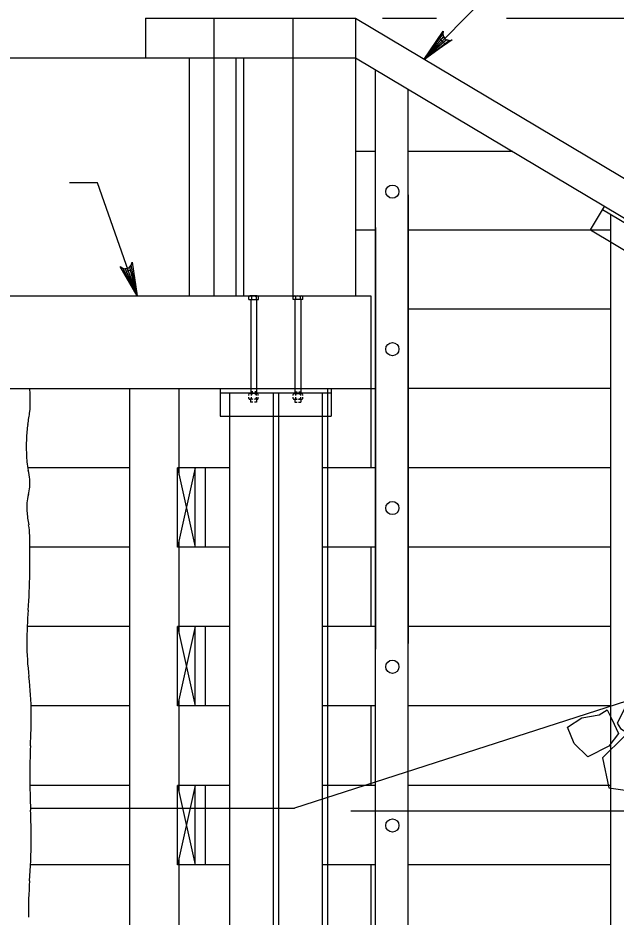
# Model space of a CAD drawing. Extents: x 638304 to 640306, y 296653 to 298435.
# Drawn here: x 639642.9 to 639709.6, y 297344.2 to 297444.4 of the extents above; entities that cross this region are included whole.
import ezdxf

# ---------------------------------------------------------------- set-up
doc = ezdxf.new("R2010")
doc.units = 0
for name, color, linetype in [('4', 7, 'Continuous'), ('Level 3', 7, 'Continuous'), ('Level 4', 7, 'Continuous'), ('Level 8', 7, 'Continuous')]:
    doc.layers.add(name, color=color, linetype=linetype)

# ---------------------------------------------------------------- blocks, each defined once
blk = doc.blocks.new('ROCK')
at = {"layer": '4'}
for points in [[(2.36725, 1.088), (2.2065, 0.82625), (2.378625, 0.506625), (2.66975, 0.3095), (3.128875, 0.403375), (3.48475, 0.6775), (3.4915, 1.123375), (3.25625, 1.36725), (2.783625, 1.308375)], [(1.10175, -0.02725), (1.4015, -0.159125), (1.78825, -0.148875), (1.980875, -0.266), (2.343375, 0.09475), (2.27875, 0.5505), (1.969375, 0.883), (1.4225, 0.553625), (1.152875, 0.479), (1.0105, 0.082)], [(0.74675, 0.359875), (0.882, 0.16), (1.072875, -0.144), (0.892, -0.457375), (0.448125, -0.758625), (0.1, -0.49325), (-0.095, -0.146375), (0.202875, 0.1025), (0.579125, 0.219875)], [(2.231375, -0.71725), (2.2025, -0.266375), (2.45475, 0.037125), (2.9085, 0.28875), (3.2995, 0.047625), (3.46875, -0.344), (3.231625, -0.855), (2.92, -0.860375), (2.5765, -1.054625), (2.340375, -0.904375)], [(1.2085, -0.192875), (0.778375, -0.737625), (1.008375, -1.391375), (1.48725, -1.396875), (2.09825, -1.106625), (2.133375, -0.486375), (1.723125, -0.203375), (1.37425, -0.239875)]]:
    blk.add_lwpolyline(points, close=True, dxfattribs=at)

msp = doc.modelspace()

# ---------------------------------------------------------------- linework, layer by layer
at = {"layer": 'Level 3'}
for p, q in [((639657.15, 297444.35), (639680.52, 297444.35)), ((639657.15, 297444.35), (639657.15, 297439.93)), ((639664.76, 297444.35), (639664.76, 297413.41)), ((639673.55, 297444.35), (639673.55, 297439.93)), ((639680.52, 297444.35), (639768.27, 297392.03)), ((639680.52, 297444.35), (639680.52, 297439.93)), ((639634.71, 297439.93), (639680.52, 297439.93)), ((639662.01, 297439.93), (639662.01, 297413.41)), ((639667.21, 297439.93), (639667.21, 297413.41)), ((639668.05, 297439.93), (639668.05, 297413.41)), ((639673.55, 297439.93), (639673.55, 297413.41)), ((639680.52, 297439.93), (639768.27, 297387.61)), ((639680.52, 297439.93), (639680.52, 297413.41)), ((639682.75, 297359.26), (639682.75, 297438.6)), ((639686.39, 297360.43), (639686.39, 297436.43)), ((639682.75, 297429.48), (639680.52, 297429.48)), ((639698.05, 297429.48), (639686.39, 297429.48)), ((639706.7, 297420.75), (639708.28, 297423.38)), ((639682.75, 297420.71), (639680.52, 297420.71)), ((639706.77, 297420.71), (639686.39, 297420.71)), ((639706.7, 297420.75), (639718.78, 297413.55)), ((639708.94, 297419.41), (639708.94, 297366.29)), ((639631.75, 297413.41), (639682.24, 297413.41)), ((639668.65, 297413.01), (639668.65, 297413.32)), ((639669.59, 297413.41), (639668.78, 297413.41)), ((639668.83, 297413.41), (639668.83, 297413.41)), ((639668.84, 297413.41), (639668.84, 297413.41)), ((639668.86, 297413.41), (639668.86, 297413.41)), ((639668.87, 297413.41), (639668.87, 297413.41)), ((639668.87, 297413.39), (639668.87, 297413.39)), ((639668.88, 297413.39), (639668.88, 297413.39)), ((639668.89, 297413.41), (639668.89, 297413.41)), ((639668.89, 297413.38), (639668.89, 297413.38)), ((639668.9, 297413.41), (639668.9, 297413.41)), ((639668.9, 297413.39), (639668.9, 297413.39)), ((639668.9, 297413.38), (639668.9, 297413.38)), ((639668.91, 297413.39), (639668.91, 297413.39)), ((639668.91, 297413.36), (639668.91, 297413.36)), ((639668.92, 297413.41), (639668.92, 297413.41)), ((639668.92, 297413.39), (639668.92, 297413.39)), ((639668.92, 297413.38), (639668.92, 297413.38)), ((639668.92, 297413.36), (639668.92, 297413.36)), ((639668.92, 297413.35), (639668.92, 297413.35)), ((639668.92, 297413.33), (639668.92, 297413.33)), ((639668.93, 297413.41), (639668.93, 297413.41)), ((639668.93, 297413.38), (639668.93, 297413.38)), ((639668.93, 297413.35), (639668.93, 297413.35)), ((639668.93, 297413.32), (639668.93, 297413.01)), ((639668.94, 297413.39), (639668.94, 297413.39)), ((639668.94, 297413.36), (639668.94, 297413.36)), ((639668.94, 297413.33), (639668.94, 297413.33)), ((639668.95, 297413.41), (639668.95, 297413.41)), ((639668.95, 297413.38), (639668.95, 297413.38)), ((639668.95, 297413.35), (639668.95, 297413.35)), ((639668.96, 297413.41), (639668.96, 297413.41)), ((639668.96, 297413.39), (639668.96, 297413.39)), ((639668.96, 297413.38), (639668.96, 297413.38)), ((639668.96, 297413.36), (639668.96, 297413.36)), ((639668.96, 297413.35), (639668.96, 297413.35)), ((639668.97, 297413.39), (639668.97, 297413.39)), ((639668.97, 297413.36), (639668.97, 297413.36)), ((639668.98, 297413.41), (639668.98, 297413.41)), ((639668.98, 297413.38), (639668.98, 297413.38)), ((639668.99, 297413.41), (639668.99, 297413.41)), ((639668.99, 297413.39), (639668.99, 297413.39)), ((639668.99, 297413.38), (639668.99, 297413.38)), ((639668.99, 297413.36), (639668.99, 297413.36)), ((639669, 297413.39), (639669, 297413.39)), ((639669.01, 297413.41), (639669.01, 297413.41)), ((639669.01, 297413.39), (639669.01, 297413.39)), ((639669.01, 297413.38), (639669.01, 297413.38)), ((639669.02, 297413.41), (639669.02, 297413.41)), ((639669.02, 297413.38), (639669.02, 297413.38)), ((639669.03, 297413.39), (639669.03, 297413.39)), ((639669.04, 297413.41), (639669.04, 297413.41)), ((639669.04, 297413.39), (639669.04, 297413.39)), ((639669.05, 297413.41), (639669.05, 297413.41)), ((639669.06, 297413.39), (639669.06, 297413.39)), ((639669.07, 297413.41), (639669.07, 297413.41)), ((639669.08, 297413.41), (639669.08, 297413.41)), ((639669.1, 297413.41), (639669.1, 297413.41)), ((639669.11, 297413.41), (639669.11, 297413.41)), ((639669.12, 297413.41), (639669.12, 297413.41)), ((639669.26, 297413.41), (639669.26, 297413.41)), ((639669.27, 297413.41), (639669.27, 297413.41)), ((639669.29, 297413.41), (639669.29, 297413.41)), ((639669.3, 297413.41), (639669.3, 297413.41)), ((639669.32, 297413.41), (639669.32, 297413.41)), ((639669.32, 297413.39), (639669.32, 297413.39)), ((639669.33, 297413.41), (639669.33, 297413.41)), ((639669.34, 297413.39), (639669.34, 297413.39)), ((639669.35, 297413.41), (639669.35, 297413.41)), ((639669.35, 297413.39), (639669.35, 297413.39)), ((639669.36, 297413.41), (639669.36, 297413.41)), ((639669.36, 297413.38), (639669.36, 297413.38)), ((639669.37, 297413.39), (639669.37, 297413.39)), ((639669.38, 297413.41), (639669.38, 297413.41)), ((639669.38, 297413.39), (639669.38, 297413.39)), ((639669.38, 297413.38), (639669.38, 297413.38)), ((639669.39, 297413.41), (639669.39, 297413.41)), ((639669.39, 297413.38), (639669.39, 297413.38)), ((639669.4, 297413.39), (639669.4, 297413.39)), ((639669.4, 297413.36), (639669.4, 297413.36)), ((639669.41, 297413.41), (639669.41, 297413.41)), ((639669.41, 297413.39), (639669.41, 297413.39)), ((639669.41, 297413.38), (639669.41, 297413.38)), ((639669.41, 297413.36), (639669.41, 297413.36)), ((639669.42, 297413.41), (639669.42, 297413.41)), ((639669.42, 297413.38), (639669.42, 297413.38)), ((639669.42, 297413.35), (639669.42, 297413.35)), ((639669.43, 297413.41), (639669.43, 297413.41)), ((639669.43, 297413.39), (639669.43, 297413.39)), ((639669.43, 297413.38), (639669.43, 297413.38)), ((639669.43, 297413.36), (639669.43, 297413.36)), ((639669.43, 297413.35), (639669.43, 297413.35)), ((639669.44, 297413.39), (639669.44, 297413.39)), ((639669.44, 297413.36), (639669.44, 297413.36)), ((639669.44, 297413.33), (639669.44, 297413.33)), ((639669.45, 297413.41), (639669.45, 297413.41)), ((639669.45, 297413.39), (639669.45, 297413.39)), ((639669.45, 297413.38), (639669.45, 297413.38)), ((639669.45, 297413.36), (639669.45, 297413.36)), ((639669.45, 297413.35), (639669.45, 297413.35)), ((639669.45, 297413.33), (639669.45, 297413.33)), ((639669.46, 297413.39), (639669.46, 297413.39)), ((639669.46, 297413.36), (639669.46, 297413.36)), ((639669.46, 297413.33), (639669.46, 297413.33)), ((639669.46, 297413.32), (639669.46, 297413.01)), ((639669.47, 297413.41), (639669.47, 297413.41)), ((639669.47, 297413.39), (639669.47, 297413.39)), ((639669.47, 297413.38), (639669.47, 297413.38)), ((639669.47, 297413.36), (639669.47, 297413.36)), ((639669.47, 297413.35), (639669.47, 297413.35)), ((639669.48, 297413.41), (639669.48, 297413.41)), ((639669.48, 297413.38), (639669.48, 297413.38)), ((639669.49, 297413.39), (639669.49, 297413.39)), ((639669.5, 297413.41), (639669.5, 297413.41)), ((639669.5, 297413.39), (639669.5, 297413.39)), ((639669.5, 297413.38), (639669.5, 297413.38)), ((639669.51, 297413.41), (639669.51, 297413.41)), ((639669.52, 297413.39), (639669.52, 297413.39)), ((639669.53, 297413.41), (639669.53, 297413.41)), ((639669.54, 297413.41), (639669.54, 297413.41)), ((639669.55, 297413.41), (639669.55, 297413.41)), ((639669.71, 297413.01), (639669.71, 297413.32)), ((639673.59, 297413.01), (639673.59, 297413.32)), ((639673.71, 297413.41), (639674.52, 297413.41)), ((639673.75, 297413.41), (639673.75, 297413.41)), ((639673.76, 297413.41), (639673.76, 297413.41)), ((639673.78, 297413.41), (639673.78, 297413.41)), ((639673.78, 297413.39), (639673.78, 297413.39)), ((639673.79, 297413.41), (639673.79, 297413.41)), ((639673.8, 297413.39), (639673.8, 297413.39)), ((639673.81, 297413.41), (639673.81, 297413.41)), ((639673.81, 297413.39), (639673.81, 297413.39)), ((639673.81, 297413.38), (639673.81, 297413.38)), ((639673.82, 297413.41), (639673.82, 297413.41)), ((639673.82, 297413.38), (639673.82, 297413.38)), ((639673.83, 297413.39), (639673.83, 297413.39)), ((639673.83, 297413.36), (639673.83, 297413.36)), ((639673.84, 297413.41), (639673.84, 297413.41)), ((639673.84, 297413.39), (639673.84, 297413.39)), ((639673.84, 297413.38), (639673.84, 297413.38)), ((639673.84, 297413.36), (639673.84, 297413.36)), ((639673.84, 297413.35), (639673.84, 297413.35)), ((639673.84, 297413.33), (639673.84, 297413.33)), ((639673.84, 297413.32), (639673.84, 297413.01)), ((639673.85, 297413.41), (639673.85, 297413.41)), ((639673.85, 297413.39), (639673.85, 297413.39)), ((639673.85, 297413.38), (639673.85, 297413.38)), ((639673.85, 297413.36), (639673.85, 297413.36)), ((639673.85, 297413.35), (639673.85, 297413.35)), ((639673.85, 297413.33), (639673.85, 297413.33)), ((639673.86, 297413.39), (639673.86, 297413.39)), ((639673.86, 297413.36), (639673.86, 297413.36)), ((639673.86, 297413.33), (639673.86, 297413.33)), ((639673.87, 297413.41), (639673.87, 297413.41)), ((639673.87, 297413.38), (639673.87, 297413.38)), ((639673.87, 297413.35), (639673.87, 297413.35)), ((639673.88, 297413.41), (639673.88, 297413.41)), ((639673.88, 297413.39), (639673.88, 297413.39)), ((639673.88, 297413.38), (639673.88, 297413.38)), ((639673.88, 297413.36), (639673.88, 297413.36)), ((639673.88, 297413.35), (639673.88, 297413.35)), ((639673.89, 297413.39), (639673.89, 297413.39)), ((639673.89, 297413.36), (639673.89, 297413.36)), ((639673.9, 297413.41), (639673.9, 297413.41)), ((639673.9, 297413.39), (639673.9, 297413.39)), ((639673.9, 297413.38), (639673.9, 297413.38)), ((639673.9, 297413.36), (639673.9, 297413.36)), ((639673.91, 297413.41), (639673.91, 297413.41)), ((639673.91, 297413.38), (639673.91, 297413.38)), ((639673.92, 297413.39), (639673.92, 297413.39)), ((639673.93, 297413.41), (639673.93, 297413.41)), ((639673.93, 297413.39), (639673.93, 297413.39)), ((639673.93, 297413.38), (639673.93, 297413.38)), ((639673.94, 297413.41), (639673.94, 297413.41)), ((639673.94, 297413.38), (639673.94, 297413.38)), ((639673.95, 297413.39), (639673.95, 297413.39)), ((639673.96, 297413.41), (639673.96, 297413.41)), ((639673.96, 297413.39), (639673.96, 297413.39)), ((639673.97, 297413.41), (639673.97, 297413.41)), ((639673.98, 297413.39), (639673.98, 297413.39)), ((639673.99, 297413.41), (639673.99, 297413.41)), ((639674, 297413.41), (639674, 297413.41)), ((639674.02, 297413.41), (639674.02, 297413.41)), ((639674.03, 297413.41), (639674.03, 297413.41)), ((639674.04, 297413.41), (639674.04, 297413.41)), ((639674.18, 297413.41), (639674.18, 297413.41)), ((639674.19, 297413.41), (639674.19, 297413.41)), ((639674.21, 297413.41), (639674.21, 297413.41)), ((639674.22, 297413.41), (639674.22, 297413.41)), ((639674.24, 297413.41), (639674.24, 297413.41)), ((639674.24, 297413.39), (639674.24, 297413.39)), ((639674.25, 297413.41), (639674.25, 297413.41)), ((639674.26, 297413.39), (639674.26, 297413.39)), ((639674.27, 297413.41), (639674.27, 297413.41)), ((639674.27, 297413.39), (639674.27, 297413.39)), ((639674.28, 297413.41), (639674.28, 297413.41)), ((639674.28, 297413.38), (639674.28, 297413.38)), ((639674.29, 297413.39), (639674.29, 297413.39)), ((639674.3, 297413.41), (639674.3, 297413.41)), ((639674.3, 297413.39), (639674.3, 297413.39)), ((639674.3, 297413.38), (639674.3, 297413.38)), ((639674.31, 297413.41), (639674.31, 297413.41)), ((639674.31, 297413.38), (639674.31, 297413.38)), ((639674.32, 297413.41), (639674.32, 297413.41)), ((639674.32, 297413.39), (639674.32, 297413.39)), ((639674.32, 297413.38), (639674.32, 297413.38)), ((639674.32, 297413.36), (639674.32, 297413.36)), ((639674.33, 297413.39), (639674.33, 297413.39)), ((639674.33, 297413.36), (639674.33, 297413.36)), ((639674.34, 297413.41), (639674.34, 297413.41)), ((639674.34, 297413.38), (639674.34, 297413.38)), ((639674.34, 297413.35), (639674.34, 297413.35)), ((639674.35, 297413.41), (639674.35, 297413.41)), ((639674.35, 297413.39), (639674.35, 297413.39)), ((639674.35, 297413.38), (639674.35, 297413.38)), ((639674.35, 297413.36), (639674.35, 297413.36)), ((639674.35, 297413.35), (639674.35, 297413.35)), ((639674.36, 297413.39), (639674.36, 297413.39)), ((639674.36, 297413.36), (639674.36, 297413.36)), ((639674.36, 297413.33), (639674.36, 297413.33)), ((639674.37, 297413.41), (639674.37, 297413.41)), ((639674.37, 297413.38), (639674.37, 297413.38)), ((639674.37, 297413.35), (639674.37, 297413.35)), ((639674.38, 297413.41), (639674.38, 297413.41)), ((639674.38, 297413.39), (639674.38, 297413.39)), ((639674.38, 297413.38), (639674.38, 297413.38)), ((639674.38, 297413.36), (639674.38, 297413.36)), ((639674.38, 297413.35), (639674.38, 297413.35)), ((639674.38, 297413.33), (639674.38, 297413.33)), ((639674.38, 297413.32), (639674.38, 297413.01)), ((639674.39, 297413.39), (639674.39, 297413.39)), ((639674.39, 297413.36), (639674.39, 297413.36)), ((639674.4, 297413.41), (639674.4, 297413.41)), ((639674.4, 297413.38), (639674.4, 297413.38)), ((639674.41, 297413.41), (639674.41, 297413.41)), ((639674.41, 297413.39), (639674.41, 297413.39)), ((639674.41, 297413.38), (639674.41, 297413.38)), ((639674.42, 297413.39), (639674.42, 297413.39)), ((639674.43, 297413.41), (639674.43, 297413.41)), ((639674.44, 297413.41), (639674.44, 297413.41)), ((639674.44, 297413.39), (639674.44, 297413.39)), ((639674.46, 297413.41), (639674.46, 297413.41)), ((639674.47, 297413.41), (639674.47, 297413.41)), ((639674.65, 297413.01), (639674.65, 297413.32)), ((639682.24, 297413.41), (639682.24, 297394.25)), ((639668.65, 297413.01), (639669.71, 297413.01)), ((639668.86, 297413.01), (639668.86, 297402.54)), ((639669.51, 297413.01), (639669.51, 297402.54)), ((639674.65, 297413.01), (639673.59, 297413.01)), ((639673.79, 297413.01), (639673.79, 297402.54)), ((639674.45, 297413.01), (639674.45, 297402.54)), ((639708.94, 297411.94), (639686.39, 297411.94)), ((639633.3, 297403.09), (639682.75, 297403.09)), ((639655.37, 297403.09), (639655.37, 297356.36)), ((639660.86, 297403.09), (639660.86, 297393.49)), ((639665.47, 297403.09), (639665.47, 297400.02)), ((639668.64, 297402.31), (639668.64, 297402.44)), ((639669.58, 297402.54), (639668.77, 297402.54)), ((639669.08, 297402.72), (639668.85, 297402.72)), ((639668.92, 297402.44), (639668.92, 297402.31)), ((639669.51, 297402.72), (639669.3, 297402.72)), ((639669.45, 297402.44), (639669.45, 297402.31)), ((639669.7, 297402.31), (639669.7, 297402.44)), ((639673.59, 297402.3), (639673.59, 297402.44)), ((639673.72, 297402.54), (639674.53, 297402.54)), ((639673.79, 297402.72), (639674.03, 297402.72)), ((639673.85, 297402.44), (639673.85, 297402.3)), ((639674.21, 297402.72), (639674.45, 297402.72)), ((639674.39, 297402.44), (639674.39, 297402.3)), ((639674.66, 297402.3), (639674.66, 297402.44)), ((639677.41, 297403.09), (639677.41, 297323.52)), ((639677.83, 297403.09), (639677.83, 297400.02)), ((639708.94, 297403.09), (639686.39, 297403.09)), ((639668.64, 297401.99), (639668.64, 297402.14)), ((639669.05, 297401.89), (639668.77, 297401.89)), ((639668.85, 297401.89), (639668.85, 297401.57)), ((639669.09, 297401.57), (639668.85, 297401.57)), ((639668.92, 297402.14), (639668.92, 297401.99)), ((639669.51, 297401.57), (639669.27, 297401.57)), ((639669.58, 297401.89), (639669.31, 297401.89)), ((639669.45, 297402.14), (639669.45, 297401.99)), ((639669.51, 297401.89), (639669.51, 297401.57)), ((639669.7, 297401.99), (639669.7, 297402.14)), ((639673.59, 297401.99), (639673.59, 297402.14)), ((639673.72, 297401.89), (639674.03, 297401.89)), ((639673.79, 297401.89), (639673.79, 297401.57)), ((639673.79, 297401.57), (639674.03, 297401.57)), ((639673.85, 297402.14), (639673.85, 297401.99)), ((639674.18, 297401.89), (639674.53, 297401.89)), ((639674.18, 297401.57), (639674.45, 297401.57)), ((639674.39, 297402.14), (639674.39, 297401.99)), ((639674.45, 297401.89), (639674.45, 297401.57)), ((639674.66, 297401.99), (639674.66, 297402.14)), ((639665.47, 297400.02), (639677.83, 297400.02)), ((639666.5, 297400.02), (639666.5, 297356.36)), ((639676.81, 297400.02), (639676.81, 297357.77)), ((639655.37, 297394.25), (639644.02, 297394.25)), ((639660.69, 297385.41), (639660.69, 297394.25)), ((639660.69, 297394.25), (639662.69, 297385.41)), ((639662.69, 297394.25), (639660.69, 297385.41)), ((639666.5, 297394.25), (639660.69, 297394.25)), ((639662.69, 297385.41), (639662.69, 297394.25)), ((639663.82, 297385.41), (639663.82, 297394.25)), ((639666.5, 297394.25), (639665.42, 297394.25)), ((639682.75, 297394.25), (639676.81, 297394.25)), ((639708.94, 297394.25), (639686.39, 297394.25)), ((639660.86, 297386.17), (639660.86, 297375.81)), ((639655.37, 297385.41), (639644.27, 297385.41)), ((639666.5, 297385.41), (639660.69, 297385.41)), ((639764.38, 297385.53), (639673.75, 297356.36)), ((639682.75, 297385.41), (639676.81, 297385.41)), ((639682.24, 297385.41), (639682.24, 297376.57)), ((639708.94, 297385.41), (639686.39, 297385.41)), ((639655.37, 297376.57), (639643.97, 297376.57)), ((639660.69, 297367.73), (639660.69, 297376.57)), ((639662.69, 297376.57), (639660.69, 297367.73)), ((639660.69, 297376.57), (639662.69, 297367.73)), ((639666.5, 297376.57), (639660.69, 297376.57)), ((639662.69, 297367.73), (639662.69, 297376.57)), ((639663.82, 297367.73), (639663.82, 297376.57)), ((639682.75, 297376.57), (639676.81, 297376.57)), ((639708.94, 297376.57), (639686.39, 297376.57)), ((639660.86, 297368.49), (639660.86, 297358.13)), ((639655.37, 297367.73), (639644.4, 297367.73)), ((639666.5, 297367.73), (639660.69, 297367.73)), ((639682.75, 297367.73), (639676.81, 297367.73)), ((639682.24, 297367.73), (639682.24, 297358.89)), ((639708.94, 297367.73), (639686.39, 297367.73)), ((639708.94, 297366.29), (639708.94, 297311.93)), ((639686.39, 297323.52), (639686.39, 297360.43)), ((639682.75, 297323.52), (639682.75, 297359.26)), ((639655.37, 297358.89), (639644.26, 297358.89)), ((639666.5, 297358.89), (639660.69, 297358.89)), ((639660.69, 297350.05), (639660.69, 297358.89)), ((639662.69, 297358.89), (639660.69, 297350.05)), ((639660.69, 297358.89), (639662.69, 297350.05)), ((639662.69, 297350.05), (639662.69, 297358.89)), ((639663.82, 297350.05), (639663.82, 297358.89)), ((639682.75, 297358.89), (639676.81, 297358.89)), ((639708.94, 297358.89), (639686.39, 297358.89)), ((639676.81, 297357.77), (639676.81, 297312.09)), ((639644.33, 297356.36), (639673.75, 297356.36)), ((639655.37, 297356.36), (639655.37, 297323.52)), ((639666.5, 297356.36), (639666.5, 297311.81)), ((639660.86, 297350.8), (639660.86, 297340.44)), ((639655.37, 297350.05), (639644.35, 297350.05)), ((639666.5, 297350.05), (639660.69, 297350.05)), ((639682.75, 297350.05), (639676.81, 297350.05)), ((639682.24, 297350.05), (639682.24, 297341.2)), ((639708.94, 297350.05), (639686.39, 297350.05))]:
    msp.add_line(p, q, dxfattribs=at)
for centre in [(639684.64, 297425.02), (639684.64, 297407.47), (639684.64, 297389.78), (639684.64, 297372.1), (639684.64, 297354.42)]:
    msp.add_circle(centre, 0.737, dxfattribs=at)
for centre, radius, start, end in [((639668.79, 297413.26), 0.148, 88.1729, 158.7131), ((639668.79, 297413.26), 0.148, 21.2869, 88.1729), ((639669.19, 297412.99), 0.423, 51.05, 128.95), ((639669.59, 297413.28), 0.134, 17.4518, 162.5482), ((639673.72, 297413.28), 0.134, 17.4518, 162.5482), ((639674.11, 297412.99), 0.423, 51.05, 128.95), ((639674.51, 297413.26), 0.148, 91.8271, 158.7131), ((639674.51, 297413.26), 0.148, 21.2869, 91.8271), ((639622.95, 297401.49), 21.36, 0, 4.3004), ((639668.78, 297402.39), 0.148, 88.1729, 158.7131), ((639668.78, 297402.39), 0.148, 21.2869, 88.1729), ((639669.18, 297402.11), 0.423, 51.05, 128.95), ((639669.58, 297402.4), 0.134, 17.4518, 162.5482), ((639673.72, 297402.4), 0.134, 17.4518, 162.5482), ((639674.12, 297402.11), 0.423, 51.05, 128.95), ((639674.52, 297402.39), 0.148, 91.8271, 158.7131), ((639674.52, 297402.39), 0.148, 21.2869, 91.8271), ((639636.73, 297401.49), 7.58, 352.7773, 0), ((639668.78, 297402.04), 0.148, 201.2869, 271.8271), ((639668.78, 297402.04), 0.148, 271.8271, 338.7131), ((639669.18, 297402.32), 0.423, 231.05, 256.0077), ((639669.18, 297402.32), 0.423, 284.3427, 308.95), ((639669.58, 297402.03), 0.134, 197.4518, 342.5482), ((639673.72, 297402.03), 0.134, 197.4518, 342.5482), ((639674.12, 297402.32), 0.423, 231.05, 257.4918), ((639674.12, 297402.32), 0.423, 277.8862, 308.95), ((639674.52, 297402.04), 0.148, 201.2869, 268.1729), ((639674.52, 297402.04), 0.148, 268.1729, 338.7131), ((639611.59, 297404.68), 32.92, 350.2251, 352.7773), ((639661.71, 297396.68), 17.85, 174.8504, 180), ((639653.91, 297397.39), 10.03, 170.2251, 174.8504), ((639665.79, 297396.68), 21.93, 180, 184.6462), ((639649.74, 297395.38), 5.83, 184.6462, 194.0958), ((639637.98, 297392.43), 6.29, 5.005, 14.0958), ((639639.26, 297392.54), 5.01, 345.3447, 5.005), ((639649.73, 297389.8), 5.82, 165.3447, 183.5807), ((639656.33, 297390.21), 12.42, 183.5807, 190.7194), ((639636.68, 297386.49), 7.57, 1.5728, 10.7194), ((639588.42, 297385.17), 55.85, 0, 1.5729), ((639477.33, 297385.17), 166.94, 359.0903, 0), ((639569.58, 297383.7), 74.68, 355.9277, 359.0903), ((639701.16, 297374.34), 57.24, 175.9277, 179.5403), ((639672.46, 297374.57), 28.53, 179.5403, 187.1963), ((639611.55, 297366.88), 32.86, 0.063, 7.1963), ((639570.14, 297366.83), 74.27, 357.2609, 0.063), ((639711.25, 297360.08), 67, 177.2609, 180.2111), ((639737.03, 297360.17), 92.78, 180.2111, 182.5002), ((639567.51, 297352.77), 76.9, 359.9858, 2.5002), ((639587.64, 297352.77), 56.77, 355.4372, 359.9858), ((639689.46, 297344.64), 45.37, 175.4372, 180.5256)]:
    msp.add_arc(centre, radius, start, end, dxfattribs=at)
at = {"layer": 'Level 4'}
for p, q in [((639688.19, 297439.77), (639715.66, 297467.58)), ((639683.55, 297444.35), (639689.54, 297444.35)), ((639697.37, 297444.35), (639760.46, 297444.35)), ((639686.39, 297424.67), (639686.39, 297374.69)), ((639682.75, 297421.04), (639682.75, 297374.05)), ((639775.41, 297356.01), (639680.01, 297356.01))]:
    msp.add_line(p, q, dxfattribs=at)
for points in [[(639688.19, 297439.77), (639690.31, 297442.91), (639690.25, 297442.57), (639690.33, 297442.29), (639690.47, 297442.08), (639690.68, 297441.94), (639690.96, 297441.87), (639691.3, 297441.93), (639688.19, 297439.77), (639690.96, 297441.87), (639690.68, 297441.94), (639688.19, 297439.77), (639690.47, 297442.08), (639690.33, 297442.29), (639688.19, 297439.77), (639690.25, 297442.57)], [(639656.21, 297413.41), (639651.81, 297426.01), (639648.69, 297426.01)], [(639656.21, 297413.41), (639654.32, 297416.69), (639654.6, 297416.49), (639654.89, 297416.43), (639655.14, 297416.47), (639655.36, 297416.6), (639655.55, 297416.82), (639655.64, 297417.15), (639656.21, 297413.41), (639655.55, 297416.82), (639655.36, 297416.6), (639656.21, 297413.41), (639655.14, 297416.47), (639654.89, 297416.43), (639656.21, 297413.41), (639654.6, 297416.49)]]:
    msp.add_lwpolyline(points, dxfattribs=at)
for points in [[(639690.52, 297441.46), (639689.85, 297442.12), (639688.2, 297439.78)], [(639656.21, 297413.41), (639655.47, 297416.27), (639655, 297416.11)]]:
    msp.add_lwpolyline(points, close=True, dxfattribs=at)
at = {"layer": 'Level 8'}
for p, q in [((639708.06, 297423.02), (639720.13, 297415.82)), ((639708.94, 297422.49), (639708.94, 297419.41)), ((639708.94, 297420.71), (639706.77, 297420.71)), ((639665.47, 297402.6), (639677.83, 297402.6)), ((639666.5, 297402.6), (639666.5, 297400.02)), ((639671.36, 297402.6), (639671.36, 297311.91)), ((639671.95, 297402.6), (639671.95, 297311.54)), ((639676.81, 297402.6), (639676.81, 297400.02))]:
    msp.add_line(p, q, dxfattribs=at)

# ---------------------------------------------------------------- block references
at = {"layer": 'Level 4', "xscale": 4.911876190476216, "yscale": 4.911876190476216, "rotation": -7.30063298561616}
msp.add_blockref('ROCK', (639704.7, 297366.03), dxfattribs=at)

doc.saveas('drawing.dxf')
